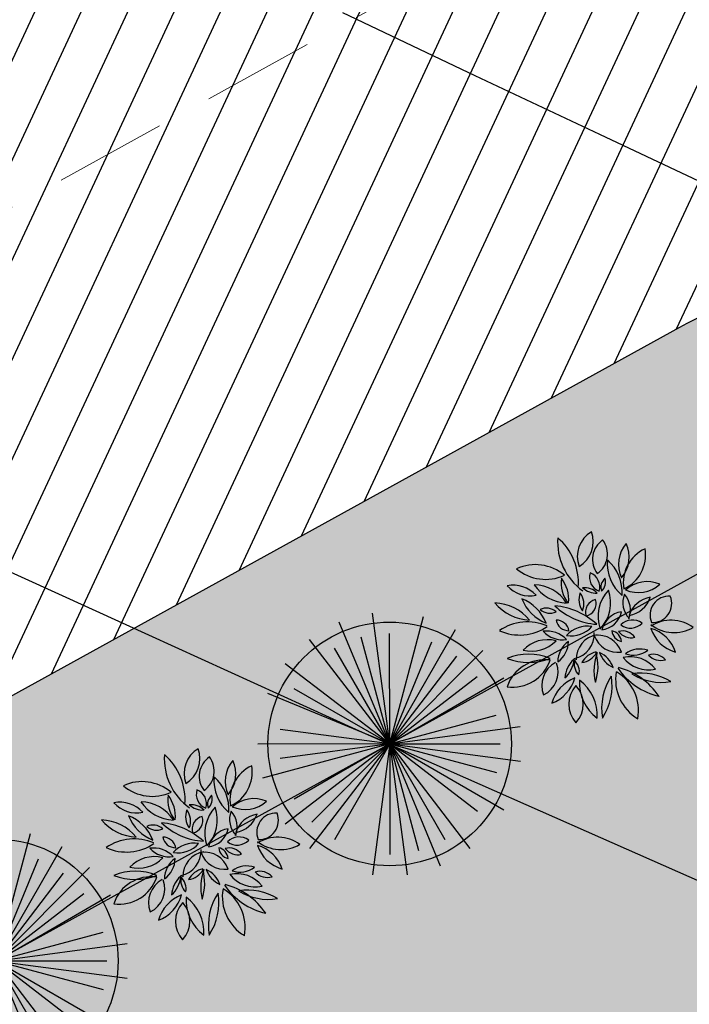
# Model space of a CAD drawing. Extents: x 883 to 364438, y -13 to 4201180.
# Tile 375 of 607: x 364205 to 364211, y 4200867 to 4200876. Entities that reach past the tile are written whole.
import ezdxf

# ---------------------------------------------------------------- set-up
doc = ezdxf.new("R2010")
doc.units = 0
doc.header["$LTSCALE"] = 0.5
doc.header["$MEASUREMENT"] = 0
doc.header["$PDMODE"] = 32
doc.header["$PDSIZE"] = 0.3
doc.linetypes.add('CONTI', pattern=[0])
doc.linetypes.add('G_BUILDING_LINE', pattern=[3, 2, -1])
doc.layers.add('(032) Горизонтали утолщенные', color=32, linetype='Continuous', lineweight=30)
doc.layers.add('.', color=7, linetype='Continuous', lineweight=15)
doc.layers.add('GORIZDEFAULT', color=32, linetype='CONTI')
doc.layers.add('Сосна горная', color=7, linetype='Continuous')
doc.styles.add('ATTR', font='romans.shx', dxfattribs={"width": 0.8, "height": 0.470416})
doc.styles.add('TimesNewRomanCyr', font='times.ttf', dxfattribs={"width": 0.5, "height": 1})
doc.dimstyles.new('GENPLAN1', dxfattribs={"dimscale": 0.5, "dimtxt": 1, "dimasz": 1.2, "dimexe": 1.3, "dimexo": 1.5, "dimgap": 0.5, "dimtad": 1, "dimdec": 1, "dimzin": 0, "dimdsep": 46, "dimtxsty": 'TimesNewRomanCyr', "dimblk1": 'OBLIQUE', "dimblk2": 'OBLIQUE', "dimsah": 1, "dimcen": 1, "dimadec": 0, "dimazin": 0, "dimtfac": 0.75, "dimtdec": 1, "dimtix": 1, "dimtmove": 0, "dimatfit": 3, "dimfxl": 1, "dimtvp": 1.2, "dimtfill": 1, "dimlwd": 0, "dimlwe": 0, "dimarcsym": 0})

# ---------------------------------------------------------------- blocks, each defined once
blk = doc.blocks.new('gergrgrre')
at = {"layer": '(032) Горизонтали утолщенные', "color": 32}
blk.add_polyline3d([(360497.12, 4200875.79, 554), (360497.91, 4200875.61, 554), (360498.87, 4200875.33, 554), (360500.02, 4200874.94, 554), (360501.38, 4200874.41, 554), (360502.94, 4200873.75, 554), (360504.67, 4200872.99, 554), (360506.54, 4200872.14, 554), (360508.51, 4200871.24, 554), (360510.58, 4200870.3, 554), (360512.69, 4200869.34, 554), (360514.84, 4200868.39, 554), (360516.97, 4200867.45, 554)], dxfattribs=at)
at = {"layer": 'GORIZDEFAULT', "color": 32}
blk.add_polyline3d([(360512.54, 4200875.73, 554.5), (360513.72, 4200875.17, 554.5), (360514.83, 4200874.65, 554.5), (360515.87, 4200874.16, 554.5)], dxfattribs=at)
blk = doc.blocks.new('_Oblique')
at = {"color": 0, "linetype": 'ByBlock', "lineweight": -2}
blk.add_line((-0.5, -0.5), (0.5, 0.5), dxfattribs=at)
blk = doc.blocks.new('*D490')
at = {"color": 0, "linetype": 'G_BUILDING_LINE', "lineweight": 0, "transparency": 16777216}
for p, q in [((364222.2217, 4200889.8833), (364220.5051, 4200892.9978)), ((364166.1904, 4200862.3195), (364220.8188, 4200892.4286)), ((364167.5932, 4200859.7742), (364165.8766, 4200862.8887))]:
    blk.add_line(p, q, dxfattribs=at)
at = {"layer": 'Defpoints', "color": 0, "linetype": 'Continuous', "lineweight": 30, "transparency": 16777216}
for p in [(364220.8188, 4200892.4286), (364222.5837, 4200889.2264), (364167.9552, 4200859.1173)]:
    blk.add_point(p, dxfattribs=at)
at = {"color": 0, "linetype": 'Continuous', "lineweight": 0, "transparency": 16777216, "xscale": 0.6, "yscale": 0.6, "zscale": 0.6}
for p, rotation in [((364220.8188, 4200892.4286), 28.86185419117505), ((364166.1904, 4200862.3195), 208.8618541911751)]:
    blk.add_blockref('_Oblique', p, dxfattribs=dict(at, rotation=rotation))
at = {"color": 0, "linetype": 'Continuous', "lineweight": 30, "transparency": 16777216, "insert": (364193.1377, 4200878.0397), "char_height": 1, "attachment_point": 5, "rotation": 28.86185, "style": 'TimesNewRomanCyr', "bg_fill": 3, "box_fill_scale": 1.25, "bg_fill_color": 256, "bg_fill_true_color": 13158600, "bg_fill_transparency": 0}
blk.add_mtext('62.4', dxfattribs=at)
blk = doc.blocks.new('*D637')
at = {"color": 0, "linetype": 'G_BUILDING_LINE', "lineweight": 0, "transparency": 16777216}
for p, q in [((364215.9511, 4200880.7798), (364215.9994, 4200880.6922)), ((364172.7903, 4200856.1456), (364216.313, 4200880.1228)), ((364172.4284, 4200856.8026), (364172.4766, 4200856.715))]:
    blk.add_line(p, q, dxfattribs=at)
at = {"layer": 'Defpoints', "color": 0, "linetype": 'Continuous', "lineweight": 30, "transparency": 16777216}
for p in [(364216.313, 4200880.1228), (364216.313, 4200880.1228), (364172.7903, 4200856.1456)]:
    blk.add_point(p, dxfattribs=at)
at = {"color": 0, "linetype": 'Continuous', "lineweight": 0, "transparency": 16777216, "xscale": 0.6, "yscale": 0.6, "zscale": 0.6}
for p, rotation in [((364216.313, 4200880.1228), 28.85090075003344), ((364172.7903, 4200856.1456), 208.8509007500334)]:
    blk.add_blockref('_Oblique', p, dxfattribs=dict(at, rotation=rotation))
at = {"color": 0, "linetype": 'Continuous', "lineweight": 30, "transparency": 16777216, "insert": (364194.1849, 4200868.8), "char_height": 1, "attachment_point": 5, "rotation": 28.8509, "style": 'TimesNewRomanCyr', "bg_fill": 3, "box_fill_scale": 1.25, "bg_fill_color": 256, "bg_fill_true_color": 13158600, "bg_fill_transparency": 0}
blk.add_mtext('49.7', dxfattribs=at)
blk = doc.blocks.new('Сосна горная 10')
at = {"layer": 'Сосна горная'}
h = blk.add_hatch(color=256, dxfattribs=at)
h.dxf.hatch_style = 1
h.set_gradient(color1=(74, 99, 64), color2=(177, 201, 179), tint=1, name='INVSPHERICAL')
edge = h.paths.add_edge_path()
edge.add_arc((0, 0), 5, 0, 360)
at = {"layer": 'Сосна горная', "color": 48}
for q in [(0, 5.413), (-1.401, 5.229), (2.071, 5.001), (-0.592, 4.497), (0.592, 4.497), (-3.295, 4.295), (3.295, 4.295), (-2.268, 3.928), (2.268, 3.928), (-4.295, 3.295), (4.295, 3.295), (-3.207, 3.207), (-3.928, 2.268), (3.928, 2.268), (5.001, 2.072), (4.381, 1.174), (-5.367, 0.707), (5.367, 0.707), (-5.367, -0.707), (-5.001, -2.072), (-4.536, 0), (-4.381, -1.174), (-4.295, -3.295), (-3.928, -2.268), (-2.761, -3.599), (-2.707, -4.688), (-1.174, -4.381), (-0.707, -5.367), (4.536, 0), (5.229, -1.401), (4.191, -1.736), (4.688, -2.707), (3.599, -2.761), (3.828, -3.828), (2.761, -3.599), (2.707, -4.688), (0.707, -5.367), (1.174, -4.381), (0, -4.536)]:
    blk.add_line((0, 0), q, dxfattribs=at)
blk.add_circle((0, 0), 5, dxfattribs=at)
at = {"layer": 'Сосна горная', "color": 48, "style": 'ATTR', "width": 0.8, "flags": 9}
blk.add_attdef('ESTCODE', (0, 0), '', height=0.0000217, dxfattribs=at)
blk = doc.blocks.new('*U649')
at = {"xscale": 0.2168317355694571, "yscale": 0.2168317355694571, "zscale": 0.2168317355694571, "rotation": 241.1902673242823}
blk.add_blockref('Сосна горная 10', (1.9358, 0), dxfattribs=at)
blk = doc.blocks.new('*U650')
at = {"color": 0, "linetype": 'ByBlock', "lineweight": -2, "transparency": 16777216}
for p, rotation in [((364213.6079, 4200870.5268), 118.8539820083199), ((364210.2558, 4200870.1571), 208.8618541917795), ((364206.7527, 4200868.2263), 208.8618541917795)]:
    blk.add_blockref('*U649', p, dxfattribs=dict(at, rotation=rotation))
blk = doc.blocks.new('озеления')
at = {"color": 1, "linetype": 'ByBlock'}
for centre, radius, start, end in [((145.276, 375.41), 1.523, 176.0096, 234.5768), ((142.761, 374.364), 1.523, 356.0096, 49.186), ((144.985, 375.04), 0.73, 120.4086, 200.4312), ((143.931, 375.415), 0.73, 300.4086, 20.4312), ((145.239, 374.969), 0.597, 124.6008, 217.4658), ((144.426, 375.097), 0.597, 304.6008, 37.4658), ((146.103, 374.844), 0.801, 138.8969, 205.4069), ((144.776, 375.027), 0.801, 318.8969, 25.4069), ((146.369, 374.376), 0.943, 114.4303, 189.807), ((145.049, 375.075), 0.943, 294.4303, 9.807), ((143.189, 373.687), 1.143, 49.8506, 114.6719), ((146.078, 374.863), 1.062, 175.2839, 229.9285), ((144.336, 374.138), 1.062, 355.2839, 49.9285), ((143.449, 375.599), 1.143, 229.8506, 294.6719), ((144.939, 374.505), 0.372, 161.8817, 249.7301), ((144.456, 374.271), 0.372, 341.8817, 69.7301), ((142.63, 373.528), 0.778, 42.1437, 101.6667), ((143.049, 374.813), 0.778, 222.1437, 281.6667), ((144.015, 374.871), 1.016, 212.8184, 268.3343), ((143.132, 373.305), 1.016, 32.8184, 88.3343), ((144.721, 374.377), 0.877, 172.8778, 216.4562), ((143.161, 373.945), 0.877, 354.4977, 38.0761), ((144.736, 374.618), 0.508, 227.1077, 273.2701), ((144.42, 373.738), 0.508, 47.1077, 93.2701), ((145.163, 374.253), 0.308, 131.0823, 198.427), ((144.667, 374.388), 0.308, 311.0823, 18.427), ((145.813, 374.92), 0.796, 245.4893, 312.7752), ((146.032, 373.607), 0.796, 66.1459, 133.4318), ((144.76, 373.939), 0.463, 158.2119, 216.9673), ((143.961, 373.832), 0.463, 338.2119, 36.9673), ((145.756, 373.519), 0.971, 136.6356, 199.4278), ((144.134, 373.863), 0.971, 316.6356, 19.4278), ((146.006, 373.872), 0.59, 159.261, 223.9723), ((145.019, 373.683), 0.59, 337.7123, 42.4235), ((145.464, 374.215), 0.683, 279.3324, 342.1699), ((146.225, 373.332), 0.683, 99.3324, 162.1699), ((146.598, 373.546), 0.49, 86.9965, 202.2058), ((146.17, 373.85), 0.49, 266.9965, 22.2058), ((142.113, 372.648), 1.208, 39.7488, 87.8702), ((143.087, 374.628), 1.208, 219.7488, 267.8702), ((142.453, 372.953), 1.082, 21.3015, 68.66), ((143.855, 374.354), 1.082, 201.3015, 248.66), ((144.876, 375.054), 1.743, 226.9394, 265.8583), ((143.56, 372.043), 1.743, 46.9394, 85.8583), ((144.789, 373.628), 0.325, 102.1635, 198.3798), ((144.412, 373.843), 0.325, 282.1635, 18.3798), ((143.47, 373.363), 0.364, 47.3873, 115.7476), ((143.558, 373.959), 0.364, 227.3873, 295.7476), ((144.813, 373.75), 0.58, 276.3902, 348.0722), ((145.454, 373.056), 0.58, 97.3883, 169.0703), ((142.991, 372.133), 1.243, 66.2552, 125.0335), ((142.79, 374.283), 1.243, 245.6693, 304.4476), ((143.721, 373.091), 0.33, 10.523, 90.8605), ((144.041, 373.481), 0.33, 190.523, 270.8605), ((144.51, 372.564), 0.702, 80.1717, 138.3136), ((144.106, 373.723), 0.702, 260.1717, 318.3136), ((145.66, 373.018), 0.409, 53.2772, 136.2565), ((145.609, 373.628), 0.409, 233.2772, 316.2565), ((146.646, 372.462), 0.96, 54.1936, 122.622), ((146.72, 374.068), 0.96, 232.0955, 300.5238), ((143.483, 372.452), 0.691, 43.3367, 98.0592), ((143.889, 373.61), 0.691, 223.3367, 278.0592), ((144.066, 373.062), 0.626, 280.5964, 4.0524), ((144.854, 372.427), 0.626, 98.3256, 181.7816), ((144.784, 372.409), 0.629, 18.7265, 98.5819), ((145.286, 373.233), 0.629, 198.7265, 278.5819), ((145.08, 372.856), 0.301, 4.751, 78.4779), ((145.44, 373.176), 0.301, 184.751, 258.4779), ((145.402, 372.746), 0.401, 36.6262, 104.0418), ((145.627, 373.375), 0.401, 216.6262, 284.0418), ((147.011, 373.506), 0.93, 198.5093, 254.2466), ((145.876, 372.316), 0.93, 18.5093, 74.2466), ((143.501, 372.06), 0.863, 75.5726, 136.3385), ((143.092, 373.492), 0.863, 255.5726, 316.3385), ((143.391, 372.878), 0.64, 305.3547, 0.2444), ((144.401, 372.359), 0.64, 125.3547, 180.2444), ((143.019, 371.095), 1.457, 67.9577, 112.0423), ((144.836, 372.103), 0.518, 100.7404, 152.602), ((144.301, 372.854), 0.518, 278.3028, 330.1644), ((145.93, 372.15), 1.247, 159.0434, 194.094), ((143.539, 372.245), 1.247, 341.3279, 16.3785), ((144.566, 372.012), 0.639, 19.0975, 66.0922), ((145.429, 372.805), 0.639, 199.0975, 246.0922), ((145.597, 371.668), 0.826, 37.9495, 102.0596), ((145.855, 372.066), 0.623, 71.397, 126.5601), ((145.683, 373.156), 0.623, 251.397, 306.5601), ((146.192, 372.133), 0.421, 42.1798, 106.9561), ((146.381, 372.819), 0.421, 222.1798, 286.9561), ((143.019, 373.797), 1.457, 247.9577, 292.0423), ((143.425, 371.405), 1.006, 81.9405, 161.3964), ((142.613, 372.722), 1.006, 261.9405, 341.3964), ((144.018, 371.759), 0.663, 118.5878, 201.4707), ((143.106, 372.11), 0.663, 296.5049, 19.3878), ((144.69, 371.881), 0.753, 133.9894, 174.6599), ((143.434, 372.507), 0.753, 312.3809, 353.0513), ((143.935, 372.113), 0.376, 346.6712, 51.5788), ((144.555, 372.304), 0.376, 162.6051, 227.5126), ((146.076, 372.984), 0.826, 217.9495, 282.0596), ((146.362, 371.179), 1.483, 146.5506, 189.6063), ((143.663, 371.749), 1.483, 326.5506, 9.6063), ((146.381, 371.906), 1.147, 169.9797, 239.5558), ((144.67, 371.121), 1.147, 349.7437, 59.3198), ((146.742, 373.21), 1.77, 214.8518, 256.8329), ((144.867, 370.503), 1.77, 33.7346, 75.7157), ((145.89, 370.668), 1.408, 57.8807, 99.8189), ((146.398, 373.249), 1.408, 237.8807, 279.8189), ((144.548, 371.044), 0.973, 111.2499, 164.3738), ((143.259, 372.213), 0.973, 291.2499, 344.3738), ((144.737, 371.284), 0.696, 137.2816, 222.7184), ((143.714, 371.284), 0.696, 317.2816, 42.7184), ((145.428, 371.827), 1.115, 176.7146, 233.4855), ((143.652, 370.995), 1.115, 356.7146, 53.4855)]:
    blk.add_arc(centre, radius, start, end, dxfattribs=at)

msp = doc.modelspace()

# ---------------------------------------------------------------- hatches: boundary and pattern name
at = {"layer": '.', "ltscale": 0.149071}
h = msp.add_hatch(color=256, dxfattribs=at)
h.dxf.hatch_style = 1
h.set_gradient(color1=(51, 204, 0), color2=(51, 204, 0), tint=1)
edge = h.paths.add_edge_path(flags=17)
edge.add_line((364181.3339, 4200853.0746), (364207.9524, 4200804.7792))
edge.add_arc((364210.5798, 4200806.2273), 3, 208.86185, 298.08173)
edge.add_line((364211.992, 4200803.5805), (364213.022, 4200804.13))
edge.add_line((364213.022, 4200804.13), (364240.8316, 4200818.9529))
edge.add_arc((364239.4205, 4200821.6003), 3, 298.05808, 388.84873)
edge.add_line((364242.0482, 4200823.0478), (364232.1525, 4200841.0118))
edge.add_line((364232.1525, 4200841.0118), (364225.4282, 4200837.2946))
edge.add_line((364225.4282, 4200837.2946), (364231.7058, 4200825.9068))
edge.add_line((364231.7058, 4200825.9068), (364212.1085, 4200815.1317))
edge.add_line((364212.1085, 4200815.1317), (364194.3446, 4200847.3598))
edge.add_line((364194.3446, 4200847.3598), (364213.8307, 4200858.0728))
edge.add_line((364213.8307, 4200858.0728), (364220.1039, 4200846.6911))
edge.add_line((364220.1039, 4200846.6911), (364226.9415, 4200850.4715))
edge.add_line((364226.9415, 4200850.4715), (364215.2176, 4200871.7496))
edge.add_arc((364212.5901, 4200870.3018), 3, 28.85398, 118.86185)
edge.add_line((364211.142, 4200872.9292), (364182.5131, 4200857.1501))
edge.add_arc((364183.9612, 4200854.5227), 3, 118.86185, 208.86185)
h.paths.add_polyline_path([(364223.8156, 4200885.5285), (364215.7766, 4200881.1002), (364222.9705, 4200868.0932), (364225.9319, 4200869.7796), (364225.0156, 4200871.444), (364228.022, 4200873.0454), (364231.3016, 4200867.0885), (364228.2962, 4200865.4877), (364227.3798, 4200867.1522), (364224.4053, 4200865.4383), (364239.0616, 4200838.8322), (364247.1109, 4200843.2627)], flags=17)
h.paths.add_polyline_path([(364253.5046, 4200831.5331), (364248.4838, 4200828.8391), (364246.4629, 4200832.5113), (364243.456, 4200830.8548), (364250.8369, 4200817.4561), (364206.9833, 4200794.1075), (364171.7349, 4200858.0605), (364215.2534, 4200882.0462), (364215.2925, 4200881.9752), (364218.6955, 4200883.8498), (364217.7145, 4200885.6293), (364169.042, 4200858.8029), (364206.184, 4200791.4143), (364259.8936, 4200819.9284)])
at = {"layer": '.', "linetype": 'Continuous', "lineweight": 30, "true_color": 0x991b1e}
h = msp.add_hatch(dxfattribs=at)
h.set_pattern_fill('ANSI31', color=244, scale=3, angle=20)
h.set_pattern_definition([(65, (937.88402, 0), (-0.33986542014, 0.158481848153), [])])
edge = h.paths.add_edge_path()
edge.add_line((364171.7349, 4200858.0605), (364215.2534, 4200882.0462))
edge.add_line((364215.2534, 4200882.0462), (364215.2925, 4200881.9752))
edge.add_line((364215.2925, 4200881.9752), (364218.6949, 4200883.851))
edge.add_line((364218.6949, 4200883.851), (364219.178, 4200882.9739))
edge.add_line((364219.178, 4200882.9739), (364215.7798, 4200881.0944))
edge.add_line((364215.7798, 4200881.0944), (364222.9705, 4200868.0932))
edge.add_line((364222.9705, 4200868.0932), (364225.9319, 4200869.7796))
edge.add_line((364225.9319, 4200869.7796), (364227.3798, 4200867.1522))
edge.add_line((364227.3798, 4200867.1522), (364224.4053, 4200865.4383))
edge.add_line((364224.4053, 4200865.4383), (364239.0526, 4200838.8272))
edge.add_line((364239.0526, 4200838.8272), (364250.8042, 4200845.2145))
edge.add_line((364250.8042, 4200845.2145), (364242.0138, 4200861.1661))
edge.add_line((364242.0138, 4200861.1661), (364246.8533, 4200863.833))
edge.add_line((364246.8533, 4200863.833), (364259.9958, 4200839.9839))
edge.add_arc((364257.3683, 4200838.536), 3, 28.85775, 118.85775)
edge.add_line((364255.9204, 4200841.1634), (364244.7108, 4200834.9862))
edge.add_line((364244.7108, 4200834.9862), (364246.1646, 4200832.3469))
edge.add_line((364246.1646, 4200832.3469), (364243.456, 4200830.8548))
edge.add_line((364243.456, 4200830.8548), (364250.8369, 4200817.4561))
edge.add_line((364250.8369, 4200817.4561), (364218.2243, 4200800.0925))
edge.add_line((364218.2243, 4200800.0925), (364215.3974, 4200805.3961))
edge.add_line((364215.3974, 4200805.3961), (364240.8316, 4200818.9529))
edge.add_arc((364239.4205, 4200821.6003), 3, 298.05808, 388.84873)
edge.add_line((364242.0482, 4200823.0478), (364232.1525, 4200841.0118))
edge.add_line((364232.1525, 4200841.0118), (364225.4282, 4200837.2946))
edge.add_line((364225.4282, 4200837.2946), (364220.1039, 4200846.6911))
edge.add_line((364220.1039, 4200846.6911), (364226.9415, 4200850.4715))
edge.add_line((364226.9415, 4200850.4715), (364215.2176, 4200871.7496))
edge.add_arc((364212.5901, 4200870.3018), 3, 28.85398, 118.86185)
edge.add_line((364211.142, 4200872.9292), (364182.5131, 4200857.1501))
edge.add_arc((364183.9612, 4200854.5227), 3, 118.86185, 208.86185)
edge.add_line((364181.3339, 4200853.0746), (364186.3763, 4200843.926))
edge.add_line((364186.3763, 4200843.926), (364181.1215, 4200841.0298))
edge.add_line((364181.1215, 4200841.0298), (364171.7349, 4200858.0605))
edge = h.paths.add_edge_path()
edge.add_line((364181.1215, 4200841.0298), (364186.3763, 4200843.926))
edge.add_line((364186.3763, 4200843.926), (364207.9524, 4200804.7792))
edge.add_arc((364210.5798, 4200806.2273), 3, 208.86185, 298.08173)
edge.add_line((364211.992, 4200803.5805), (364215.3974, 4200805.3961))
edge.add_line((364215.3974, 4200805.3961), (364218.2243, 4200800.0925))
edge.add_line((364218.2243, 4200800.0925), (364206.9833, 4200794.1075))
edge.add_line((364206.9833, 4200794.1075), (364181.1215, 4200841.0298))

# ---------------------------------------------------------------- linework, layer by layer
at = {"linetype": 'CONTI', "lineweight": 30, "elevation": -1065.3189}
msp.add_lwpolyline([(364181.3339, 4200853.0746), (364207.9524, 4200804.7792, 0.410231), (364211.992, 4200803.5805), (364213.022, 4200804.13), (364240.8316, 4200818.9529, 0.418261), (364242.0482, 4200823.0478), (364232.1525, 4200841.0118), (364225.4282, 4200837.2946), (364231.7058, 4200825.9068), (364212.1085, 4200815.1317), (364194.3446, 4200847.3598), (364213.8307, 4200858.0728), (364220.1039, 4200846.6911), (364226.9415, 4200850.4715), (364215.2176, 4200871.7496, 0.414254), (364211.142, 4200872.9292), (364182.5131, 4200857.1501, 0.414214)], format="xyb", close=True, dxfattribs=at)

# ---------------------------------------------------------------- block references
at = {"linetype": 'Continuous'}
msp.add_blockref('gergrgrre', (3695.599, 0), dxfattribs=at)

# ---------------------------------------------------------------- next in the draw order: dimensions: what is measured, and where the dimension line sits
at = {"color": 5, "linetype": 'Continuous', "lineweight": 30}
dim = msp.add_aligned_dim(p1=(364167.9552, 4200859.1173), p2=(364222.5837, 4200889.2264), distance=3.6563, dimstyle='GENPLAN1', dxfattribs=at)
dim.commit()
dim.dimension.update_dxf_attribs({"geometry": '*D490', "text_midpoint": (364193.1377, 4200878.0397)})

# ---------------------------------------------------------------- next in the draw order: linework, layer by layer
msp.add_lwpolyline([(364215.2176, 4200871.7496, 0.414254), (364211.142, 4200872.9292), (364182.5131, 4200857.1501, 0.414214), (364181.3339, 4200853.0746), (364186.3763, 4200843.926), (364181.1215, 4200841.0298), (364171.7349, 4200858.0605), (364215.2534, 4200882.0462)], format="xyb", dxfattribs=at)

# ---------------------------------------------------------------- next in the draw order: dimensions: what is measured, and where the dimension line sits
dim = msp.add_aligned_dim(p1=(364172.7903, 4200856.1456), p2=(364216.313, 4200880.1228), distance=0, dimstyle='GENPLAN1', dxfattribs=at)
dim.commit()
dim.dimension.update_dxf_attribs({"geometry": '*D637', "text_midpoint": (364194.1849, 4200868.8)})

# ---------------------------------------------------------------- next in the draw order: linework, layer by layer
msp.add_lwpolyline([(364225.1898, 4200849.5063), (364213.4561, 4200870.8022, 0.430758), (364212.1252, 4200871.1874), (364183.4785, 4200855.3985, 0.414214), (364183.0855, 4200854.04), (364209.704, 4200805.7446, 0.410231), (364211.0505, 4200805.345), (364239.8908, 4200820.7178, 0.417943), (364240.2969, 4200822.0818), (364230.3755, 4200840.0295)], format="xyb", dxfattribs=at)

# ---------------------------------------------------------------- next in the draw order: block references
msp.add_blockref('*U650', (0, 0), dxfattribs=at)
at = {"linetype": 'Continuous', "xscale": 0.35, "yscale": 0.35, "zscale": 0.35, "rotation": 359.9282581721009}
for p in [(364159.5781, 4200739.6903), (364156.0749, 4200737.7595)]:
    msp.add_blockref('озеления', p, dxfattribs=at)

doc.saveas('drawing.dxf')
